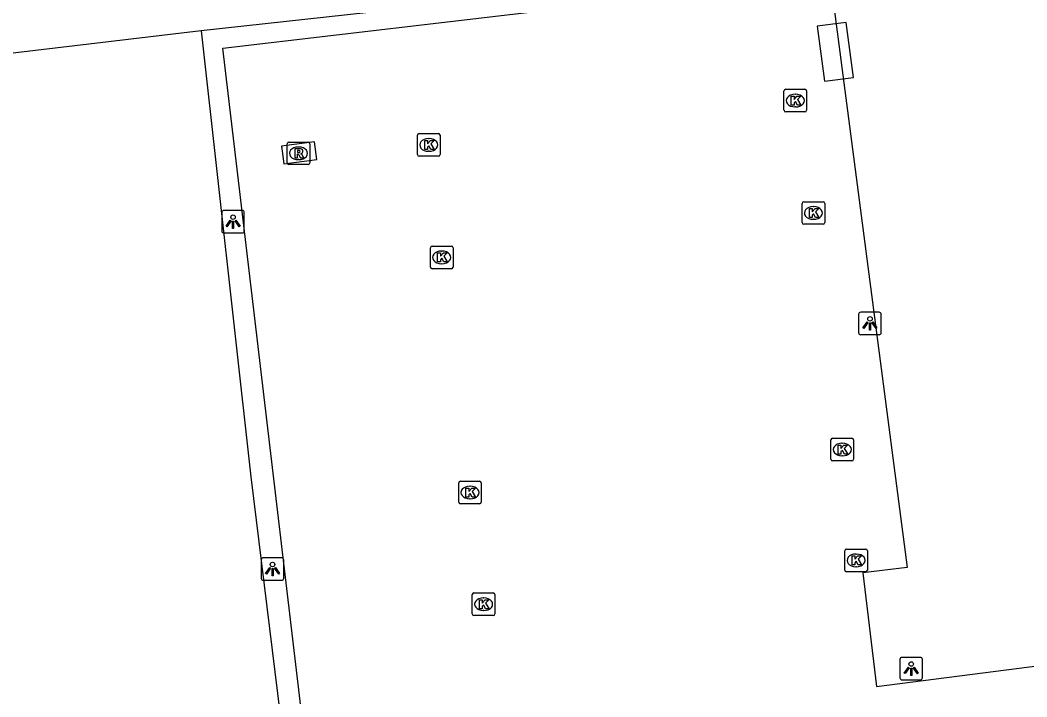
# Model space of a CAD drawing. Extents: x 161477 to 163040, y 383680 to 384868.
# Drawn here: x 162206.02 to 162250.56, y 384010 to 384039.95 of the extents above; entities that cross this region are included whole.
import ezdxf

# ---------------------------------------------------------------- set-up
doc = ezdxf.new("R2010")
doc.units = 0
for name, color, linetype in [('IMGEO_Haag', 7, 'Continuous'), ('IMGEO_Kolk', 7, 'Continuous'), ('IMGEO_Lage_trafo', 7, 'Continuous'), ('IMGEO_Lichtpunt', 7, 'Continuous'), ('IMGEO_Loofbos', 7, 'Continuous'), ('IMGEO_Pand_overbouw', 7, 'Continuous'), ('IMGEO_Rioolput', 7, 'Continuous'), ('IMGEO_Terreindeel_open', 7, 'Continuous')]:
    doc.layers.add(name, color=color, linetype=linetype)

msp = doc.modelspace()

# ---------------------------------------------------------------- linework, layer by layer
at = {"layer": 'IMGEO_Haag'}
for points in [[(162240.057, 384042.327), (162214.028, 384039.472)], [(162219.917, 383995.975), (162220.046, 383995.991), (162214.99, 384038.711), (162240.134, 384041.676)], [(162214.028, 384039.472), (162216.229, 384019.733), (162219.167, 383995.88)]]:
    msp.add_lwpolyline(points, dxfattribs=at)
at = {"layer": 'IMGEO_Kolk'}
for p, q in [((162239.813, 384035.96), (162239.813, 384036.812)), ((162239.888, 384036.886), (162240.74, 384036.886)), ((162240.301, 384036.666), (162240.326, 384036.666)), ((162240.814, 384036.812), (162240.814, 384035.96)), ((162240.74, 384035.886), (162239.888, 384035.886)), ((162240.324, 384036.106), (162240.299, 384036.106)), ((162223.598, 384033.997), (162223.598, 384034.849)), ((162223.673, 384034.923), (162224.525, 384034.923)), ((162224.599, 384034.849), (162224.599, 384033.997)), ((162224.086, 384034.703), (162224.111, 384034.703)), ((162224.109, 384034.143), (162224.084, 384034.143)), ((162224.525, 384033.923), (162223.673, 384033.923)), ((162240.614, 384030.985), (162240.614, 384031.837)), ((162240.689, 384031.911), (162241.541, 384031.911)), ((162241.615, 384031.837), (162241.615, 384030.985)), ((162241.102, 384031.691), (162241.127, 384031.691)), ((162241.541, 384030.911), (162240.689, 384030.911)), ((162241.125, 384031.131), (162241.1, 384031.131)), ((162224.245, 384029.946), (162225.097, 384029.946)), ((162224.17, 384029.02), (162224.17, 384029.872)), ((162224.658, 384029.726), (162224.683, 384029.726)), ((162225.171, 384029.872), (162225.171, 384029.02)), ((162224.681, 384029.166), (162224.656, 384029.166)), ((162225.097, 384028.946), (162224.245, 384028.946)), ((162241.89, 384020.516), (162241.89, 384021.368)), ((162241.965, 384021.442), (162242.817, 384021.442)), ((162242.378, 384021.222), (162242.403, 384021.222)), ((162242.891, 384021.368), (162242.891, 384020.516)), ((162242.401, 384020.662), (162242.376, 384020.662)), ((162242.817, 384020.442), (162241.965, 384020.442)), ((162225.422, 384018.614), (162225.422, 384019.466)), ((162225.497, 384019.54), (162226.349, 384019.54)), ((162225.91, 384019.32), (162225.935, 384019.32)), ((162226.423, 384019.466), (162226.423, 384018.614)), ((162226.349, 384018.54), (162225.497, 384018.54)), ((162225.933, 384018.76), (162225.908, 384018.76)), ((162242.503, 384015.609), (162242.503, 384016.461)), ((162242.578, 384016.535), (162243.43, 384016.535)), ((162242.991, 384016.315), (162243.016, 384016.315)), ((162243.504, 384016.461), (162243.504, 384015.609)), ((162243.014, 384015.755), (162242.989, 384015.755)), ((162243.43, 384015.535), (162242.578, 384015.535)), ((162226.022, 384013.672), (162226.022, 384014.524)), ((162226.097, 384014.598), (162226.949, 384014.598)), ((162226.51, 384014.378), (162226.535, 384014.378)), ((162227.023, 384014.524), (162227.023, 384013.672)), ((162226.949, 384013.598), (162226.097, 384013.598)), ((162226.533, 384013.818), (162226.508, 384013.818))]:
    msp.add_line(p, q, dxfattribs=at)
for points in [[(162239.813, 384035.96), (162239.813, 384036.812)], [(162239.888, 384036.886), (162240.74, 384036.886)], [(162240.814, 384036.812), (162240.814, 384035.96)], [(162240.134, 384036.586), (162240.257, 384036.586), (162240.257, 384036.435), (162240.387, 384036.586), (162240.551, 384036.586), (162240.405, 384036.435), (162240.558, 384036.186), (162240.406, 384036.186), (162240.321, 384036.35), (162240.257, 384036.283), (162240.257, 384036.186), (162240.134, 384036.186), (162240.134, 384036.586)], [(162240.74, 384035.886), (162239.888, 384035.886)], [(162223.598, 384033.997), (162223.598, 384034.849)], [(162223.673, 384034.923), (162224.525, 384034.923)], [(162224.599, 384034.849), (162224.599, 384033.997)], [(162223.919, 384034.623), (162224.042, 384034.623), (162224.042, 384034.472), (162224.172, 384034.623), (162224.336, 384034.623), (162224.19, 384034.472), (162224.343, 384034.223), (162224.191, 384034.223), (162224.106, 384034.387), (162224.042, 384034.32), (162224.042, 384034.223), (162223.919, 384034.223), (162223.919, 384034.623)], [(162224.525, 384033.923), (162223.673, 384033.923)], [(162240.614, 384030.985), (162240.614, 384031.837)], [(162240.689, 384031.911), (162241.541, 384031.911)], [(162241.615, 384031.837), (162241.615, 384030.985)], [(162240.935, 384031.611), (162241.058, 384031.611), (162241.058, 384031.46), (162241.188, 384031.611), (162241.352, 384031.611), (162241.206, 384031.46), (162241.359, 384031.211), (162241.207, 384031.211), (162241.122, 384031.375), (162241.058, 384031.308), (162241.058, 384031.211), (162240.935, 384031.211), (162240.935, 384031.611)], [(162241.541, 384030.911), (162240.689, 384030.911)], [(162224.245, 384029.946), (162225.097, 384029.946)], [(162224.17, 384029.02), (162224.17, 384029.872)], [(162224.491, 384029.646), (162224.614, 384029.646), (162224.614, 384029.495), (162224.744, 384029.646), (162224.908, 384029.646), (162224.762, 384029.495), (162224.915, 384029.246), (162224.763, 384029.246), (162224.678, 384029.41), (162224.614, 384029.343), (162224.614, 384029.246), (162224.491, 384029.246), (162224.491, 384029.646)], [(162225.171, 384029.872), (162225.171, 384029.02)], [(162225.097, 384028.946), (162224.245, 384028.946)], [(162241.89, 384020.516), (162241.89, 384021.368)], [(162241.965, 384021.442), (162242.817, 384021.442)], [(162242.211, 384021.142), (162242.334, 384021.142), (162242.334, 384020.991), (162242.464, 384021.142), (162242.628, 384021.142), (162242.482, 384020.991), (162242.635, 384020.742), (162242.483, 384020.742), (162242.398, 384020.906), (162242.334, 384020.839), (162242.334, 384020.742), (162242.211, 384020.742), (162242.211, 384021.142)], [(162242.891, 384021.368), (162242.891, 384020.516)], [(162242.817, 384020.442), (162241.965, 384020.442)], [(162225.422, 384018.614), (162225.422, 384019.466)], [(162225.497, 384019.54), (162226.349, 384019.54)], [(162225.743, 384019.24), (162225.866, 384019.24), (162225.866, 384019.089), (162225.996, 384019.24), (162226.16, 384019.24), (162226.014, 384019.089), (162226.167, 384018.84), (162226.015, 384018.84), (162225.93, 384019.004), (162225.866, 384018.937), (162225.866, 384018.84), (162225.743, 384018.84), (162225.743, 384019.24)], [(162226.423, 384019.466), (162226.423, 384018.614)], [(162226.349, 384018.54), (162225.497, 384018.54)], [(162242.503, 384015.609), (162242.503, 384016.461)], [(162242.578, 384016.535), (162243.43, 384016.535)], [(162242.824, 384016.235), (162242.947, 384016.235), (162242.947, 384016.084), (162243.077, 384016.235), (162243.241, 384016.235), (162243.095, 384016.084), (162243.248, 384015.835), (162243.096, 384015.835), (162243.011, 384015.999), (162242.947, 384015.932), (162242.947, 384015.835), (162242.824, 384015.835), (162242.824, 384016.235)], [(162243.504, 384016.461), (162243.504, 384015.609)], [(162243.43, 384015.535), (162242.578, 384015.535)], [(162226.022, 384013.672), (162226.022, 384014.524)], [(162226.097, 384014.598), (162226.949, 384014.598)], [(162227.023, 384014.524), (162227.023, 384013.672)], [(162226.343, 384014.298), (162226.466, 384014.298), (162226.466, 384014.147), (162226.596, 384014.298), (162226.76, 384014.298), (162226.614, 384014.147), (162226.767, 384013.898), (162226.615, 384013.898), (162226.53, 384014.062), (162226.466, 384013.995), (162226.466, 384013.898), (162226.343, 384013.898), (162226.343, 384014.298)], [(162226.949, 384013.598), (162226.097, 384013.598)]]:
    msp.add_lwpolyline(points, dxfattribs=at)
for centre, start, end in [((162239.89, 384036.81), 91.552, 178.448), ((162239.89, 384036.81), 91.552, 178.448), ((162240.738, 384036.81), 1.552, 88.448), ((162240.738, 384036.81), 1.552, 88.448), ((162239.89, 384035.962), 181.552, 268.448), ((162239.89, 384035.962), 181.552, 268.448), ((162240.738, 384035.962), 271.552, 358.448), ((162240.738, 384035.962), 271.552, 358.448), ((162223.675, 384034.847), 91.552, 178.448), ((162223.675, 384034.847), 91.552, 178.448), ((162224.523, 384034.847), 1.552, 88.448), ((162224.523, 384034.847), 1.552, 88.448), ((162223.675, 384033.999), 181.552, 268.448), ((162223.675, 384033.999), 181.552, 268.448), ((162224.523, 384033.999), 271.552, 358.448), ((162224.523, 384033.999), 271.552, 358.448), ((162240.691, 384031.835), 91.552, 178.448), ((162240.691, 384031.835), 91.552, 178.448), ((162241.539, 384031.835), 1.552, 88.448), ((162241.539, 384031.835), 1.552, 88.448), ((162240.691, 384030.987), 181.552, 268.448), ((162240.691, 384030.987), 181.552, 268.448), ((162241.539, 384030.987), 271.552, 358.448), ((162241.539, 384030.987), 271.552, 358.448), ((162224.247, 384029.87), 91.552, 178.448), ((162224.247, 384029.87), 91.552, 178.448), ((162225.095, 384029.87), 1.552, 88.448), ((162225.095, 384029.87), 1.552, 88.448), ((162224.247, 384029.022), 181.552, 268.448), ((162224.247, 384029.022), 181.552, 268.448), ((162225.095, 384029.022), 271.552, 358.448), ((162225.095, 384029.022), 271.552, 358.448), ((162241.967, 384021.366), 91.552, 178.448), ((162241.967, 384021.366), 91.552, 178.448), ((162242.815, 384021.366), 1.552, 88.448), ((162242.815, 384021.366), 1.552, 88.448), ((162241.967, 384020.518), 181.552, 268.448), ((162241.967, 384020.518), 181.552, 268.448), ((162242.815, 384020.518), 271.552, 358.448), ((162242.815, 384020.518), 271.552, 358.448), ((162225.499, 384019.464), 91.552, 178.448), ((162225.499, 384019.464), 91.552, 178.448), ((162226.347, 384019.464), 1.552, 88.448), ((162226.347, 384019.464), 1.552, 88.448), ((162225.499, 384018.616), 181.552, 268.448), ((162225.499, 384018.616), 181.552, 268.448), ((162226.347, 384018.616), 271.552, 358.448), ((162226.347, 384018.616), 271.552, 358.448), ((162242.58, 384016.459), 91.552, 178.448), ((162242.58, 384016.459), 91.552, 178.448), ((162243.428, 384016.459), 1.552, 88.448), ((162243.428, 384016.459), 1.552, 88.448), ((162242.58, 384015.611), 181.552, 268.448), ((162242.58, 384015.611), 181.552, 268.448), ((162243.428, 384015.611), 271.552, 358.448), ((162243.428, 384015.611), 271.552, 358.448), ((162226.099, 384014.522), 91.552, 178.448), ((162226.099, 384014.522), 91.552, 178.448), ((162226.947, 384014.522), 1.552, 88.448), ((162226.947, 384014.522), 1.552, 88.448), ((162226.099, 384013.674), 181.552, 268.448), ((162226.099, 384013.674), 181.552, 268.448), ((162226.947, 384013.674), 271.552, 358.448), ((162226.947, 384013.674), 271.552, 358.448)]:
    msp.add_arc(centre, 0.0765, start, end, dxfattribs=at)
for centre, major_axis, ratio, start_param, end_param in [((162240.3, 384036.386), (-0.387, 0.002), 0.722429, 4.712389, 7.853982), ((162240.325, 384036.386), (-0.39, 0.002), 0.717154, 1.570796, 4.712389), ((162224.085, 384034.423), (-0.387, 0.002), 0.722429, 4.712389, 7.853982), ((162224.11, 384034.423), (-0.39, 0.002), 0.717154, 1.570796, 4.712389), ((162241.101, 384031.411), (-0.387, 0.002), 0.722429, 4.712389, 7.853982), ((162241.126, 384031.411), (-0.39, 0.002), 0.717154, 1.570796, 4.712389), ((162224.657, 384029.446), (-0.387, 0.002), 0.722429, 4.712389, 7.853982), ((162224.682, 384029.446), (-0.39, 0.002), 0.717154, 1.570796, 4.712389), ((162242.377, 384020.942), (-0.387, 0.002), 0.722429, 4.712389, 7.853982), ((162242.402, 384020.942), (-0.39, 0.002), 0.717154, 1.570796, 4.712389), ((162225.909, 384019.04), (-0.387, 0.002), 0.722429, 4.712389, 7.853982), ((162225.934, 384019.04), (-0.39, 0.002), 0.717154, 1.570796, 4.712389), ((162242.99, 384016.035), (-0.387, 0.002), 0.722429, 4.712389, 7.853982), ((162243.015, 384016.035), (-0.39, 0.002), 0.717154, 1.570796, 4.712389), ((162226.509, 384014.098), (-0.387, 0.002), 0.722429, 4.712389, 7.853982), ((162226.534, 384014.098), (-0.39, 0.002), 0.717154, 1.570796, 4.712389)]:
    msp.add_ellipse(centre, major_axis=major_axis, ratio=ratio, start_param=start_param, end_param=end_param, dxfattribs=at)
at = {"layer": 'IMGEO_Lage_trafo'}
msp.add_lwpolyline([(162241.287, 384039.676), (162241.608, 384037.24), (162242.885, 384037.408), (162242.564, 384039.844), (162241.287, 384039.676)], dxfattribs=at)
at = {"layer": 'IMGEO_Lichtpunt'}
for p, q in [((162214.942, 384031.427), (162214.942, 384030.62)), ((162214.942, 384031.427), (162214.942, 384030.62)), ((162215.844, 384031.522), (162215.036, 384031.522)), ((162215.844, 384031.522), (162215.036, 384031.522)), ((162215.938, 384030.62), (162215.938, 384031.427)), ((162215.938, 384030.62), (162215.938, 384031.427)), ((162215.036, 384030.526), (162215.844, 384030.526)), ((162215.036, 384030.526), (162215.844, 384030.526)), ((162243.116, 384026.927), (162243.116, 384026.12)), ((162243.116, 384026.927), (162243.116, 384026.12)), ((162244.018, 384027.022), (162243.21, 384027.022)), ((162244.018, 384027.022), (162243.21, 384027.022)), ((162244.112, 384026.12), (162244.112, 384026.927)), ((162244.112, 384026.12), (162244.112, 384026.927)), ((162243.21, 384026.026), (162244.018, 384026.026)), ((162243.21, 384026.026), (162244.018, 384026.026)), ((162217.59, 384016.151), (162216.782, 384016.151)), ((162217.59, 384016.151), (162216.782, 384016.151)), ((162216.688, 384016.056), (162216.688, 384015.249)), ((162216.688, 384016.056), (162216.688, 384015.249)), ((162217.684, 384015.249), (162217.684, 384016.056)), ((162217.684, 384015.249), (162217.684, 384016.056)), ((162216.782, 384015.155), (162217.59, 384015.155)), ((162216.782, 384015.155), (162217.59, 384015.155)), ((162245.845, 384011.746), (162245.037, 384011.746)), ((162245.845, 384011.746), (162245.037, 384011.746)), ((162244.943, 384011.651), (162244.943, 384010.844)), ((162244.943, 384011.651), (162244.943, 384010.844)), ((162245.939, 384010.844), (162245.939, 384011.651)), ((162245.939, 384010.844), (162245.939, 384011.651)), ((162245.037, 384010.75), (162245.845, 384010.75)), ((162245.037, 384010.75), (162245.845, 384010.75))]:
    msp.add_line(p, q, dxfattribs=at)
for points in [[(162215.316, 384031.091), (162215.355, 384031.063), (162215.167, 384030.801), (162215.129, 384030.828), (162215.316, 384031.091)], [(162215.418, 384031.043), (162215.465, 384031.043), (162215.465, 384030.721), (162215.418, 384030.721), (162215.418, 384031.043)], [(162215.528, 384031.063), (162215.566, 384031.09), (162215.753, 384030.828), (162215.714, 384030.8), (162215.528, 384031.063)], [(162243.49, 384026.591), (162243.529, 384026.563), (162243.341, 384026.301), (162243.303, 384026.328), (162243.49, 384026.591)], [(162243.592, 384026.543), (162243.639, 384026.543), (162243.639, 384026.221), (162243.592, 384026.221), (162243.592, 384026.543)], [(162243.702, 384026.563), (162243.74, 384026.59), (162243.927, 384026.328), (162243.888, 384026.3), (162243.702, 384026.563)], [(162217.062, 384015.72), (162217.101, 384015.692), (162216.913, 384015.43), (162216.875, 384015.457), (162217.062, 384015.72)], [(162217.164, 384015.672), (162217.211, 384015.672), (162217.211, 384015.35), (162217.164, 384015.35), (162217.164, 384015.672)], [(162217.274, 384015.692), (162217.312, 384015.719), (162217.499, 384015.457), (162217.46, 384015.429), (162217.274, 384015.692)], [(162245.317, 384011.315), (162245.356, 384011.287), (162245.168, 384011.025), (162245.13, 384011.052), (162245.317, 384011.315)], [(162245.419, 384011.267), (162245.466, 384011.267), (162245.466, 384010.945), (162245.419, 384010.945), (162245.419, 384011.267)], [(162245.529, 384011.287), (162245.567, 384011.314), (162245.754, 384011.052), (162245.715, 384011.024), (162245.529, 384011.287)]]:
    msp.add_lwpolyline(points, dxfattribs=at)
for centre in [(162215.441, 384031.225), (162243.615, 384026.725), (162217.187, 384015.854), (162245.442, 384011.449)]:
    msp.add_circle(centre, 0.0994, dxfattribs=at)
for centre, start, end in [((162215.036, 384031.427), 90, 180), ((162215.036, 384031.427), 90, 180), ((162215.844, 384031.427), 0, 90), ((162215.844, 384031.427), 0, 90), ((162215.036, 384030.62), 180, 270), ((162215.036, 384030.62), 180, 270), ((162215.844, 384030.62), 270, 0), ((162215.844, 384030.62), 270, 360), ((162243.21, 384026.927), 90, 180), ((162243.21, 384026.927), 90, 180), ((162244.018, 384026.927), 0, 90), ((162244.018, 384026.927), 0, 90), ((162243.21, 384026.12), 180, 270), ((162243.21, 384026.12), 180, 270), ((162244.018, 384026.12), 270, 0), ((162244.018, 384026.12), 270, 360), ((162216.782, 384016.056), 90, 180), ((162216.782, 384016.056), 90, 180), ((162217.59, 384016.056), 0, 90), ((162217.59, 384016.056), 0, 90), ((162216.782, 384015.249), 180, 270), ((162216.782, 384015.249), 180, 270), ((162217.59, 384015.249), 270, 0), ((162217.59, 384015.249), 270, 360), ((162245.037, 384011.651), 90, 180), ((162245.037, 384011.651), 90, 180), ((162245.845, 384011.651), 0, 90), ((162245.845, 384011.651), 0, 90), ((162245.037, 384010.844), 180, 270), ((162245.037, 384010.844), 180, 270), ((162245.845, 384010.844), 270, 0), ((162245.845, 384010.844), 270, 360)]:
    msp.add_arc(centre, 0.0946, start, end, dxfattribs=at)
at = {"layer": 'IMGEO_Loofbos'}
msp.add_lwpolyline([(162214.028, 384039.472), (162166.811, 384033.864)], dxfattribs=at)
at = {"layer": 'IMGEO_Pand_overbouw'}
msp.add_lwpolyline([(162258.158, 384045.553), (162241.642, 384043.391), (162245.259, 384015.727), (162243.298, 384015.48), (162243.912, 384010.456), (162262.151, 384012.807)], close=True, dxfattribs=at)
at = {"layer": 'IMGEO_Rioolput'}
for p, q in [((162217.834, 384033.625), (162217.834, 384034.477)), ((162217.909, 384034.551), (162218.761, 384034.551)), ((162218.835, 384034.477), (162218.835, 384033.625)), ((162218.322, 384034.331), (162218.347, 384034.331)), ((162218.761, 384033.551), (162217.909, 384033.551)), ((162218.345, 384033.771), (162218.32, 384033.771))]:
    msp.add_line(p, q, dxfattribs=at)
for points in [[(162217.834, 384033.625), (162217.834, 384034.477)], [(162217.909, 384034.551), (162218.761, 384034.551)], [(162218.835, 384034.477), (162218.835, 384033.625)], [(162218.423, 384034.249), (162218.171, 384034.251), (162218.171, 384033.851)], [(162218.171, 384033.851), (162218.295, 384033.851), (162218.295, 384034.013), (162218.306, 384034.013)], [(162218.349, 384034.17), (162218.295, 384034.17), (162218.295, 384034.089)], [(162218.295, 384034.089), (162218.347, 384034.089)], [(162218.353, 384033.984), (162218.424, 384033.851), (162218.564, 384033.851), (162218.499, 384033.977)], [(162218.761, 384033.551), (162217.909, 384033.551)]]:
    msp.add_lwpolyline(points, dxfattribs=at)
for centre, radius, start, end in [((162217.911, 384034.475), 0.0765, 91.552, 178.448), ((162217.911, 384034.475), 0.0765, 91.552, 178.448), ((162218.759, 384034.475), 0.0765, 1.552, 88.448), ((162218.759, 384034.475), 0.0765, 1.552, 88.448), ((162218.305, 384033.96), 0.0533, 26.0293, 88.6989), ((162218.331, 384034.278), 0.19, 274.7715, 282.9687), ((162218.355, 384034.074), 0.0964, 77.0061, 93.1865), ((162218.369, 384034.131), 0.0378, 276.6634, 79.6772), ((162218.422, 384034.139), 0.109, 350.3612, 89.416), ((162218.42, 384034.139), 0.112, 277.5842, 350.9817), ((162218.404, 384033.924), 0.108, 29.5134, 73.7905), ((162217.911, 384033.627), 0.0765, 181.552, 268.448), ((162217.911, 384033.627), 0.0765, 181.552, 268.448), ((162218.759, 384033.627), 0.0765, 271.552, 358.448), ((162218.759, 384033.627), 0.0765, 271.552, 358.448)]:
    msp.add_arc(centre, radius, start, end, dxfattribs=at)
for centre, major_axis, ratio, start_param, end_param in [((162218.321, 384034.051), (-0.387, 0.002), 0.722429, 4.712389, 7.853982), ((162218.346, 384034.051), (-0.39, 0.002), 0.717154, 1.570796, 4.712389)]:
    msp.add_ellipse(centre, major_axis=major_axis, ratio=ratio, start_param=start_param, end_param=end_param, dxfattribs=at)
at = {"layer": 'IMGEO_Terreindeel_open'}
msp.add_lwpolyline([(162219.148, 384033.778), (162219.047, 384034.563), (162217.584, 384034.375), (162217.685, 384033.59), (162219.148, 384033.778)], dxfattribs=at)

doc.saveas('drawing.dxf')
